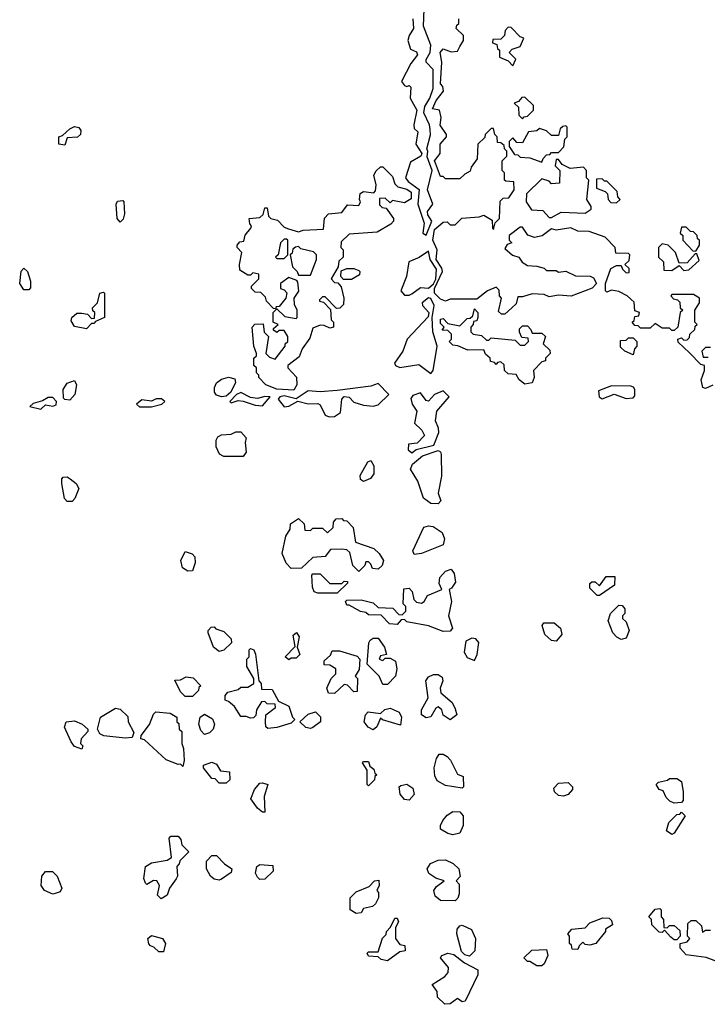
# Model space of a CAD drawing. Extents: x 2769579 to 2883812, y 684207 to 828660.
# Tile 481 of 505: x 2837238 to 2840092, y 809272 to 813361. Entities that reach past the tile are written whole.
import ezdxf

# ---------------------------------------------------------------- set-up
doc = ezdxf.new("R2010")
doc.units = 0

msp = doc.modelspace()

# ---------------------------------------------------------------- linework, layer by layer
at = {"layer": '0CON02XD'}
for points in [[(2838925, 812466.7), (2838948, 812525), (2838931.2, 812551.2), (2838930.8, 812565), (2838952.9, 812595), (2838930.8, 812655), (2838949.4, 812735), (2838928.8, 812791.2), (2838932.5, 812815), (2838927.5, 812825), (2838943.6, 812883.6), (2838942, 812905), (2838938.8, 812925), (2838915.5, 812975), (2838919.8, 813000.2), (2838940.8, 813035), (2838954, 813075), (2838954.1, 813154.1), (2838924.4, 813185), (2838924.5, 813195.5), (2838942, 813225), (2838943.9, 813256.1), (2838914.4, 813335), (2838916.9, 813405)], [(2838870, 813365), (2838872.9, 813325), (2838853.8, 813295), (2838849.2, 813275), (2838859.5, 813239.5), (2838885, 813227.5), (2838889.4, 813215), (2838860.8, 813179.2), (2838822.5, 813105), (2838835, 813087.5), (2838845, 813083.3), (2838855, 813087.5), (2838861.7, 813081.7), (2838858, 813035), (2838885.8, 812985), (2838873.3, 812925), (2838875, 812910), (2838890, 812895), (2838882.5, 812845), (2838907.5, 812805), (2838902.5, 812795), (2838860, 812770), (2838839.2, 812705), (2838849.7, 812689.7), (2838895.9, 812655.9), (2838890.8, 812595), (2838916.2, 812516.2), (2838911.2, 812475), (2838925, 812466.7)], [(2839280, 812165), (2839251.7, 812138.3), (2839238.3, 812138.3), (2839225, 812150), (2839237.5, 812205), (2839230, 812215), (2839228.3, 812238.3), (2839215, 812250), (2839180, 812235), (2839135, 812200), (2839025, 812200), (2839005, 812192.5), (2838985, 812200), (2838958.9, 812225), (2838960, 812245), (2838992.5, 812315), (2838990, 812330), (2838965.8, 812365), (2838970, 812405), (2838953.1, 812445), (2838959.7, 812490.3), (2838995, 812520), (2839011.7, 812521.7), (2839025, 812510), (2839045, 812510), (2839073, 812537), (2839145, 812542.5), (2839165, 812550), (2839198.3, 812528.3), (2839200, 812495), (2839205, 812490), (2839211.7, 812518.3), (2839230, 812535), (2839231.7, 812608.3), (2839245, 812620), (2839268.3, 812621.7), (2839290, 812655), (2839288.3, 812688.3), (2839255, 812690), (2839250, 812695), (2839250, 812725), (2839240, 812735), (2839240, 812775), (2839260, 812795), (2839260, 812815), (2839250, 812825), (2839248.3, 812838.3), (2839235, 812850), (2839221.7, 812851.7), (2839220, 812875), (2839210, 812885), (2839205, 812910), (2839195, 812910), (2839170, 812885), (2839168.3, 812871.7), (2839140, 812845), (2839137, 812783), (2839111.7, 812748.3), (2839108.3, 812731.7), (2839085, 812720), (2839065, 812700), (2839005, 812700), (2838995, 812710), (2838985, 812710), (2838963.8, 812765), (2838960, 812775), (2838982.5, 812805), (2838982.5, 812845), (2839010, 812875), (2839010, 812885), (2838983.6, 812923.6), (2838987.5, 812955), (2838980, 812985), (2838951.7, 812991.7), (2838966, 813025), (2838997.5, 813065), (2838993.9, 813083.9), (2838983.8, 813095), (2838990, 813185), (2838982.5, 813225), (2838995, 813240), (2839028.3, 813228.3), (2839055, 813230), (2839065, 813250), (2839080, 813275), (2839080, 813295), (2839050, 813325), (2839051.7, 813338.3), (2839060, 813345), (2839060, 813365)], [(2839285, 813170), (2839297.5, 813197.5), (2839270, 813225), (2839281.7, 813238.3), (2839315, 813250), (2839330, 813285), (2839315, 813290), (2839278.3, 813328.3), (2839265, 813330), (2839253, 813317), (2839250, 813295), (2839235, 813280), (2839201.7, 813278.3), (2839200, 813265), (2839218.3, 813258.3), (2839221.7, 813241.7), (2839230, 813235), (2839230, 813205), (2839265, 813190), (2839285, 813170)], [(2839325, 812950), (2839331.7, 812958.3), (2839345, 812960), (2839370, 812985), (2839370, 813005), (2839335, 813040), (2839321.7, 813038.3), (2839308.3, 813021.7), (2839290, 813015), (2839308.3, 812998.3), (2839310, 812965), (2839325, 812950)], [(2837425, 812840), (2837400, 812845), (2837400, 812875), (2837415, 812880), (2837445, 812907.5), (2837465, 812917.5), (2837483, 812913), (2837491.7, 812901.7), (2837490, 812885), (2837477, 812873), (2837435, 812870), (2837425, 812840)], [(2839405, 812770), (2839410, 812785), (2839425, 812800), (2839438.3, 812801.7), (2839445, 812810), (2839475, 812810), (2839497, 812833), (2839500, 812865), (2839510, 812875), (2839510, 812915), (2839505, 812920), (2839491.7, 812918.3), (2839481.7, 812908.3), (2839475, 812880), (2839445, 812880), (2839425, 812900), (2839395, 812910), (2839385, 812900), (2839350, 812895), (2839325, 812850), (2839301.7, 812851.7), (2839285, 812870), (2839270, 812855), (2839270, 812835), (2839291.7, 812801.7), (2839305, 812800), (2839315, 812790), (2839355, 812787.5), (2839405, 812770)], [(2839445, 812540), (2839485, 812562.5), (2839585, 812557.5), (2839610, 812575), (2839610, 812585), (2839592.5, 812615), (2839600, 812695), (2839590, 812705), (2839590, 812735), (2839578.3, 812748.3), (2839523, 812743), (2839490, 812760), (2839475, 812780), (2839465, 812780), (2839460, 812755), (2839480, 812735), (2839478.3, 812681.7), (2839445, 812680), (2839435, 812690), (2839405, 812700), (2839341.7, 812638.3), (2839340, 812605), (2839361.7, 812571.7), (2839408.8, 812568.8), (2839435, 812540), (2839445, 812540)], [(2838375, 811822.5), (2838305, 811826.2), (2838260, 811845), (2838230, 811875), (2838230, 811885), (2838220, 811895), (2838220, 811915), (2838210, 811925), (2838210, 811955), (2838220, 811965), (2838220, 811975), (2838210, 812005), (2838202.5, 812085), (2838213, 812097), (2838248.3, 812098.3), (2838253, 812063), (2838270, 812045), (2838260, 811975), (2838275, 811960), (2838298.3, 811951.7), (2838340, 812005), (2838340, 812015), (2838350, 812025), (2838350, 812045), (2838335, 812070), (2838315, 812070), (2838305, 812062.5), (2838291.7, 812071.7), (2838291.7, 812078.3), (2838310, 812095), (2838290, 812105), (2838290, 812145), (2838305, 812160), (2838338.3, 812128.3), (2838385, 812120), (2838390, 812125), (2838390, 812155), (2838378.3, 812178.3), (2838377.5, 812205), (2838396.4, 812233.6), (2838391.7, 812271.7), (2838388.3, 812278.3), (2838355, 812290), (2838320, 812265), (2838320, 812245), (2838335, 812240), (2838347, 812227), (2838342.5, 812205), (2838315, 812170), (2838301.7, 812168.3), (2838300, 812160), (2838291.7, 812161.7), (2838261.7, 812191.7), (2838258.3, 812208.3), (2838238.3, 812228.3), (2838215, 812230), (2838200, 812245), (2838200, 812255), (2838230, 812285), (2838230, 812305), (2838205, 812310), (2838195, 812300), (2838185, 812300), (2838151.7, 812321.7), (2838150, 812345), (2838160, 812395), (2838140, 812415), (2838140, 812425), (2838151.7, 812438.3), (2838168.3, 812441.7), (2838173, 812467), (2838197.5, 812495), (2838200, 812505), (2838193, 812513), (2838190, 812535), (2838235, 812540), (2838248.3, 812551.7), (2838255, 812580), (2838265, 812580), (2838270, 812545), (2838280, 812535), (2838308.3, 812528.3), (2838335, 812500), (2838353, 812493), (2838395, 812480), (2838415, 812487.5), (2838498.3, 812491.7), (2838503, 812537), (2838520, 812555), (2838575, 812560), (2838598.3, 812591.7), (2838645, 812590), (2838652.5, 812605), (2838647.5, 812615), (2838650.7, 812639.3), (2838665, 812647.5), (2838707.5, 812642.5), (2838715, 812650), (2838717.5, 812675), (2838707.5, 812715), (2838717, 812733), (2838735, 812750), (2838745, 812750), (2838785, 812710), (2838795, 812680), (2838807.5, 812667.5), (2838845, 812658), (2838862, 812645), (2838862.5, 812617.5), (2838835, 812601.2), (2838785, 812610), (2838775, 812600), (2838755, 812620), (2838731.7, 812618.3), (2838731.7, 812591.7), (2838741.7, 812581.7), (2838758.3, 812578.3), (2838790, 812535), (2838790, 812525), (2838778.3, 812511.7), (2838721.7, 812478.3), (2838605, 812470), (2838571.7, 812438.3), (2838570, 812415), (2838580, 812405), (2838580, 812375), (2838561.7, 812358.3), (2838560, 812335), (2838530, 812285), (2838545, 812270), (2838558.3, 812268.3), (2838571.7, 812251.7), (2838582.5, 812205), (2838581.7, 812178.3), (2838567, 812163), (2838552.5, 812162.5), (2838505, 812210), (2838495, 812210), (2838481.7, 812198.3), (2838481.7, 812191.7), (2838498.3, 812188.3), (2838528.3, 812158.3), (2838530, 812115), (2838540, 812105), (2838540, 812085), (2838525, 812080), (2838501.7, 812091.7), (2838485, 812092.5), (2838455, 812080), (2838441.7, 812038.3), (2838410, 811995), (2838398.3, 811961.7), (2838350, 811925), (2838350, 811915), (2838386.4, 811876.4), (2838388, 811845), (2838375, 811822.5)], [(2839715, 812600), (2839730, 812615), (2839720, 812625), (2839718.3, 812648.3), (2839675, 812690), (2839665, 812690), (2839655, 812700), (2839631.7, 812698.3), (2839631.7, 812661.7), (2839668.3, 812648.3), (2839678.3, 812638.3), (2839680, 812615), (2839691.7, 812601.7), (2839715, 812600)], [(2837655, 812520), (2837642.5, 812535), (2837637.5, 812595), (2837643, 812607), (2837665, 812610), (2837670, 812605), (2837672.5, 812555), (2837667, 812533), (2837655, 812520)], [(2840115, 811843.8), (2840085, 811830), (2840073.6, 811833.6), (2840066.7, 811865), (2840080, 811905), (2840080, 811925), (2840065, 811930), (2840018.3, 811978.3), (2839971.7, 812021.7), (2839970, 812035), (2839985, 812040), (2839995, 812030), (2840008.3, 812031.7), (2840018.3, 812041.7), (2840020, 812055), (2840040, 812075), (2840041.7, 812088.3), (2840050, 812095), (2840040, 812105), (2840040, 812155), (2840060, 812185), (2840060, 812205), (2840035, 812220), (2839945, 812220), (2839940, 812215), (2839951.7, 812201.7), (2839968.3, 812198.3), (2839978.3, 812188.3), (2839980, 812165), (2839990, 812155), (2839980, 812145), (2839970, 812085), (2839955, 812070), (2839945, 812070), (2839935, 812080), (2839905, 812080), (2839875, 812100), (2839855, 812080), (2839815, 812080), (2839805, 812090), (2839791.7, 812091.7), (2839780, 812105), (2839788.3, 812111.7), (2839791.7, 812128.3), (2839808.3, 812131.7), (2839810, 812145), (2839791.7, 812151.7), (2839788.3, 812188.3), (2839760, 812215), (2839725, 812232.5), (2839695, 812237.5), (2839675, 812230), (2839670, 812235), (2839670, 812265), (2839691.7, 812328.3), (2839715, 812340), (2839735, 812340), (2839740, 812325), (2839755, 812310), (2839768.3, 812311.7), (2839768.3, 812328.3), (2839750, 812345), (2839768.3, 812361.7), (2839770, 812385), (2839765, 812390), (2839711.7, 812391.7), (2839710, 812415), (2839668.3, 812458.3), (2839601.7, 812481.7), (2839555, 812482.5), (2839525, 812496.7), (2839465, 812487.5), (2839445, 812492.5), (2839405.9, 812464.1), (2839375, 812456.2), (2839346.4, 812466.4), (2839325, 812500), (2839315, 812500), (2839270, 812465), (2839270, 812445), (2839280, 812435), (2839261.7, 812428.3), (2839251.7, 812411.7), (2839283, 812383), (2839310, 812375), (2839323.6, 812353.6), (2839345, 812340), (2839385, 812337.5), (2839415, 812330), (2839425, 812320), (2839465, 812320), (2839475, 812312.5), (2839505, 812317.5), (2839545, 812297.5), (2839606.4, 812296.4), (2839619.3, 812289.3), (2839632.5, 812265), (2839613.6, 812246.4), (2839526.4, 812213.6), (2839475, 812217.5), (2839435, 812210), (2839415, 812220), (2839365, 812222.5), (2839325, 812210), (2839305, 812210), (2839298.3, 812181.7), (2839280, 812165)], [(2840045, 812400), (2840060, 812425), (2840060, 812445), (2840051.7, 812451.7), (2840050, 812465), (2840035, 812480), (2840021.7, 812481.7), (2840005, 812500), (2839985, 812500), (2839980, 812475), (2839990, 812465), (2839990, 812445), (2840031.7, 812401.7), (2840045, 812400)], [(2838335, 812370), (2838350, 812385), (2838350, 812445), (2838345, 812450), (2838335, 812450), (2838320, 812435), (2838310, 812385), (2838300, 812375), (2838305, 812370), (2838335, 812370)], [(2838445, 812300), (2838470, 812365), (2838470, 812385), (2838457, 812397), (2838405, 812410), (2838395, 812420), (2838383, 812417), (2838371.7, 812408.3), (2838368.3, 812391.7), (2838360, 812385), (2838370, 812335), (2838390, 812315), (2838395, 812300), (2838445, 812300)], [(2838855, 812216.7), (2838865, 812223.3), (2838901.3, 812248.7), (2838935, 812246), (2838955, 812264.4), (2838965, 812283.8), (2838967.9, 812325), (2838942, 812365), (2838935, 812400), (2838896.1, 812373.9), (2838853.3, 812355), (2838843.3, 812295), (2838820, 812235), (2838835, 812217.5), (2838855, 812216.7)], [(2839995, 812320), (2840015, 812322.5), (2840058.3, 812361.7), (2840048.3, 812388.3), (2840041.7, 812388.3), (2840008.3, 812351.7), (2839975, 812350), (2839960, 812395), (2839930, 812425), (2839905, 812430), (2839890, 812415), (2839890, 812375), (2839910, 812355), (2839911.7, 812321.7), (2839945, 812320), (2839975, 812340), (2839995, 812320)], [(2837275, 812240), (2837255, 812240), (2837237.5, 812265), (2837243, 812317), (2837255, 812330), (2837270, 812315), (2837282.5, 812275), (2837281.7, 812248.3), (2837275, 812240)], [(2838581.7, 812281.7), (2838570, 812295), (2838571.7, 812318.3), (2838595, 812327.5), (2838625, 812327.5), (2838645, 812320), (2838650, 812315), (2838648.3, 812301.7), (2838615, 812282.5), (2838581.7, 812281.7)], [(2837515, 812077.5), (2837465, 812087.5), (2837450.7, 812110.7), (2837453.3, 812125), (2837475, 812142.5), (2837495, 812142.5), (2837518.3, 812138.3), (2837535, 812120), (2837548.3, 812121.7), (2837550, 812145), (2837541.7, 812151.7), (2837540, 812165), (2837560, 812185), (2837570, 812225), (2837585, 812230), (2837590, 812225), (2837590, 812125), (2837551.7, 812108.3), (2837545, 812100), (2837535, 812100), (2837515, 812077.5)], [(2838945, 811892.5), (2838953.8, 811905), (2838970.8, 812005), (2838952.9, 812065), (2838950, 812125), (2838958, 812175), (2838945, 812203.3), (2838935, 812206.2), (2838908.8, 812185), (2838910, 812175), (2838936.7, 812145), (2838933.2, 812126.8), (2838846.7, 812035), (2838827.5, 811985), (2838793.3, 811935), (2838797.5, 811925), (2838815, 811916.7), (2838895, 811930), (2838945, 811892.5)], [(2839335, 811847.8), (2839311.2, 811865), (2839298.3, 811888.3), (2839265, 811890), (2839250, 811905), (2839248.3, 811928.3), (2839235, 811940), (2839221.7, 811938.3), (2839215, 811930), (2839208.3, 811938.3), (2839191.7, 811941.7), (2839190, 811955), (2839171.7, 811971.7), (2839165, 811990), (2839098.3, 811988.3), (2839057, 812007), (2839035, 812010), (2839020, 812025), (2839030, 812035), (2839030, 812055), (2839015, 812070), (2838991.7, 812071.7), (2839000, 812085), (2838985, 812100), (2838985, 812117.5), (2838995, 812120), (2839015, 812100), (2839065, 812090), (2839095, 812120), (2839108.3, 812121.7), (2839118.3, 812131.7), (2839125, 812160), (2839140, 812145), (2839140, 812125), (2839135, 812110), (2839121.7, 812108.3), (2839120, 812095), (2839110, 812085), (2839110, 812065), (2839120, 812055), (2839155, 812050), (2839175, 812030), (2839185, 812030), (2839195, 812040), (2839295, 812030), (2839315, 812010), (2839335, 812010), (2839350, 812025), (2839348.3, 812038.3), (2839321.7, 812041.7), (2839313, 812063), (2839313, 812077), (2839325, 812090), (2839345, 812090), (2839360, 812075), (2839365, 812060), (2839405, 812060), (2839420, 812045), (2839410, 812015), (2839438.3, 811988.3), (2839440, 811975), (2839420, 811955), (2839420, 811945), (2839405, 811940), (2839370, 811905), (2839373.8, 811875), (2839365, 811852.9), (2839335, 811847.8)], [(2839785, 811970), (2839750, 811985), (2839731.7, 812001.7), (2839731.7, 812028.3), (2839755, 812030), (2839765, 812040), (2839785, 812040), (2839800, 812025), (2839800, 812005), (2839790, 811995), (2839785, 811970)], [(2840105, 812000), (2840085, 812000), (2840070, 811985), (2840075, 811960), (2840095, 811960)], [(2838075, 811794.5), (2838055, 811801.4), (2838045.7, 811815), (2838045.7, 811834.3), (2838055, 811853.8), (2838075, 811868.8), (2838103.9, 811876.1), (2838130, 811870), (2838134, 811855), (2838114.4, 811815), (2838095, 811797.8), (2838075, 811794.5)], [(2837445, 811781.5), (2837425, 811783.3), (2837419.5, 811789.5), (2837418.6, 811825), (2837435, 811851.2), (2837465, 811862.5), (2837473.3, 811845), (2837465.7, 811805), (2837445, 811781.5)], [(2838522.3, 811712.3), (2838545, 811714), (2838569.5, 811730.5), (2838574.3, 811785.7), (2838585, 811796.7), (2838605, 811793.8), (2838625, 811773.3), (2838665, 811760), (2838705, 811756), (2838725, 811761.2), (2838770, 811805), (2838725, 811850), (2838695, 811840), (2838555, 811821.2), (2838485, 811816), (2838435, 811820), (2838385, 811786.7), (2838335, 811798.6), (2838317.5, 811795), (2838310, 811785), (2838335, 811753.8), (2838355, 811756), (2838392.5, 811777.5), (2838435, 811766), (2838475, 811766.7), (2838485, 811762.5), (2838505, 811718.8), (2838522.3, 811712.3)], [(2839655, 811786.7), (2839705, 811806), (2839755, 811788.6), (2839785, 811791.2), (2839791.2, 811798.8), (2839790.8, 811825), (2839785.8, 811835.8), (2839775, 811840), (2839695, 811841.4), (2839640.7, 811819.3), (2839643.3, 811795), (2839655, 811786.7)], [(2837325, 811743.8), (2837345, 811762.5), (2837375, 811756.7), (2837388.8, 811761.2), (2837390, 811775), (2837375, 811792.5), (2837355, 811792.5), (2837331.7, 811778.3), (2837293, 811767), (2837280, 811755), (2837325, 811743.8)], [(2837785, 811753.3), (2837827.5, 811765), (2837840, 811775), (2837826.7, 811786.7), (2837803.6, 811786.4), (2837785, 811777.5), (2837745, 811782.5), (2837722.5, 811765), (2837735, 811753.3), (2837785, 811753.3)], [(2838245, 811757.5), (2838277.5, 811795), (2838255, 811796.7), (2838225, 811787.5), (2838195, 811792.5), (2838155, 811812.5), (2838137.5, 811805), (2838110, 811775), (2838115, 811770), (2838145, 811780), (2838165, 811777.5), (2838215, 811760), (2838245, 811757.5)], [(2838865, 811562.5), (2838883, 811577), (2838956.2, 811595), (2838977, 811647), (2838976.7, 811665), (2838963.3, 811695), (2838968.8, 811735), (2839020, 811795), (2838995, 811820), (2838960, 811805), (2838935, 811776.7), (2838925, 811780), (2838901.7, 811811.7), (2838869.3, 811800.7), (2838861.2, 811788.8), (2838867.5, 811765), (2838885.6, 811735.6), (2838876.2, 811685), (2838906.4, 811656.4), (2838917.5, 811635), (2838887, 811603), (2838851.7, 811598.3), (2838850, 811575), (2838865, 811562.5)], [(2838165, 811547.5), (2838085, 811547.5), (2838067, 811557), (2838053, 811587), (2838052.5, 811615), (2838060.7, 811629.3), (2838075, 811636.7), (2838115, 811640), (2838135, 811650), (2838155, 811650), (2838177.5, 811625), (2838173.3, 811605), (2838177.5, 811565), (2838165, 811547.5)], [(2838975, 811351.2), (2838945, 811352), (2838914.2, 811374.2), (2838890.8, 811445), (2838860, 811495), (2838868.8, 811515), (2838909.3, 811550.7), (2838975, 811572), (2838985, 811566.7), (2838987.5, 811555), (2838988.8, 811465), (2838974.2, 811395), (2838986.2, 811363.8), (2838975, 811351.2)], [(2838665, 811443.8), (2838651.7, 811451.7), (2838651.2, 811468.8), (2838682.5, 811525), (2838695, 811530), (2838708.3, 811508.3), (2838708, 811475), (2838694.3, 811455.7), (2838665, 811443.8)], [(2837455, 811360), (2837435, 811360), (2837423, 811373), (2837412.5, 811435), (2837412.5, 811455), (2837418.3, 811461.7), (2837435, 811462.5), (2837447.5, 811455), (2837472.5, 811435), (2837482.5, 811415), (2837467, 811373), (2837455, 811360)], [(2838645, 811070), (2838620, 811095), (2838608.3, 811148.3), (2838595, 811160), (2838575, 811162.5), (2838528.3, 811161.7), (2838505, 811132.5), (2838455, 811127.5), (2838407, 811083), (2838365, 811082.5), (2838343.9, 811103.9), (2838327.5, 811145), (2838343, 811217), (2838360, 811245), (2838361.7, 811268.3), (2838395, 811290), (2838418.3, 811268.3), (2838421.7, 811241.7), (2838445, 811240), (2838455, 811250), (2838495, 811250), (2838515, 811230), (2838538.3, 811251.7), (2838540, 811275), (2838551.7, 811288.3), (2838575, 811290), (2838581.7, 811281.7), (2838595, 811280), (2838621.7, 811251.7), (2838631.7, 811191.7), (2838707.5, 811165), (2838730, 811145), (2838747.5, 811115), (2838742.5, 811095), (2838725, 811080), (2838701.7, 811081.7), (2838695, 811100), (2838685, 811110), (2838675, 811110), (2838670, 811095), (2838645, 811070)], [(2838875, 811140), (2838870, 811155), (2838915, 811253.3), (2838935, 811260), (2838954, 811256), (2838991.4, 811231.4), (2839001.2, 811205), (2838995, 811180), (2838905, 811143.8), (2838875, 811140)], [(2837935, 811071.2), (2837913.3, 811085), (2837906.7, 811115), (2837925, 811152.5), (2837953.6, 811143.6), (2837965, 811130), (2837966.2, 811105), (2837955, 811072.5), (2837935, 811071.2)], [(2838555, 810980), (2838475, 810980), (2838460, 810985), (2838452.5, 811005), (2838450, 811055), (2838455, 811060), (2838485, 811060), (2838525, 811020), (2838575, 811020), (2838585, 811030), (2838598.3, 811028.3), (2838598.3, 811021.7), (2838555, 810980)], [(2838995, 810820), (2838935, 810844), (2838845, 810860), (2838835, 810870), (2838821.7, 810868.3), (2838805, 810850), (2838773, 810853), (2838738.3, 810888.3), (2838685, 810890), (2838675, 810900), (2838653, 810903), (2838605, 810930), (2838595, 810930), (2838590, 810945), (2838595, 810950), (2838655, 810952.5), (2838705, 810940), (2838725, 810920), (2838787, 810917), (2838811.7, 810891.7), (2838825, 810890), (2838840, 810905), (2838840, 810925), (2838830, 810935), (2838831.7, 810998.3), (2838855, 811000), (2838867, 810987), (2838873.6, 810953.6), (2838885, 810942.5), (2838905, 810937.5), (2838916.7, 810945), (2838930, 810970), (2838990, 810995), (2838979.3, 811019.3), (2838982, 811045), (2839005, 811071.2), (2839029.3, 811079.3), (2839041.7, 811061.7), (2839046.7, 811025), (2839030, 811000), (2839020, 810995), (2839030, 810945), (2839017.5, 810885), (2839033.8, 810835), (2839025, 810821.2), (2838995, 810820)], [(2839645, 810970), (2839635, 810970), (2839605, 811000), (2839605, 811020), (2839613, 811027), (2839627, 811027), (2839645, 811010), (2839671.7, 811048.3), (2839708.3, 811048.3), (2839706.7, 811013.3), (2839645, 810970)], [(2839735, 810787.5), (2839717, 810797), (2839700, 810815), (2839680, 810865), (2839690, 810895), (2839725, 810930), (2839738.3, 810928.3), (2839750, 810915), (2839750, 810895), (2839740, 810885), (2839740, 810875), (2839755, 810860), (2839767.5, 810825), (2839755, 810792.5), (2839735, 810787.5)], [(2839465, 810780), (2839445, 810783.3), (2839417.7, 810807.7), (2839406.7, 810845), (2839413.9, 810856.1), (2839455.8, 810855.8), (2839483.3, 810835), (2839487.5, 810807.5), (2839465, 810780)], [(2838065, 810737.5), (2838042.5, 810755), (2838020, 810815), (2838020, 810825), (2838031.7, 810838.3), (2838045, 810840), (2838051.7, 810831.7), (2838085, 810820), (2838115, 810790), (2838117, 810773), (2838085, 810742.5), (2838065, 810737.5)], [(2838355, 810702.5), (2838340, 810715), (2838381.7, 810758.3), (2838373.3, 810805), (2838387, 810817), (2838398.3, 810798.3), (2838390, 810755), (2838400, 810725), (2838385, 810710), (2838365, 810710), (2838355, 810702.5)], [(2838765, 810600), (2838745, 810600), (2838730, 810635), (2838680, 810685), (2838687, 810773), (2838692.5, 810785), (2838705, 810792.5), (2838725, 810792.5), (2838752.5, 810755), (2838760, 810725), (2838735, 810720), (2838730, 810705), (2838745, 810700), (2838755, 810710), (2838775, 810710), (2838797, 810697), (2838802.5, 810665), (2838797.5, 810635), (2838765, 810600)], [(2839125, 810700), (2839136.7, 810725), (2839143.3, 810775), (2839130.7, 810790.7), (2839115, 810793.3), (2839089.3, 810780.7), (2839083.3, 810735), (2839095, 810712.5), (2839125, 810700)], [(2838268.3, 810418.3), (2838260, 810425), (2838257.5, 810445), (2838260, 810475), (2838300, 810505), (2838298.3, 810518.3), (2838265, 810520), (2838255, 810530), (2838241.7, 810528.3), (2838220, 810495), (2838218.3, 810471.7), (2838208.3, 810461.7), (2838195, 810460), (2838177.5, 810467.5), (2838155, 810467.5), (2838129.3, 810509.3), (2838105, 810530), (2838090, 810535), (2838090, 810555), (2838101.7, 810568.3), (2838145, 810580), (2838155, 810590), (2838185, 810590), (2838210, 810605), (2838210, 810625), (2838180, 810675), (2838180, 810705), (2838190, 810715), (2838190, 810745), (2838195, 810750), (2838210, 810745), (2838217, 810727), (2838230, 810615), (2838240, 810605), (2838241.7, 810581.7), (2838285, 810580), (2838311.7, 810531.7), (2838355, 810510), (2838370, 810465), (2838380, 810455), (2838365, 810440), (2838305, 810422.5), (2838268.3, 810418.3)], [(2838545, 810562.5), (2838520, 810565), (2838512.5, 810585), (2838530, 810625), (2838550, 810645), (2838550, 810665), (2838525, 810680), (2838501.7, 810681.7), (2838501.7, 810698.3), (2838528.3, 810721.7), (2838535, 810740), (2838565, 810740), (2838638.3, 810718.3), (2838650, 810705), (2838647, 810663), (2838630, 810635), (2838640, 810625), (2838638.3, 810571.7), (2838625, 810570), (2838598.3, 810598.3), (2838585, 810600), (2838545, 810562.5)], [(2839025, 810453.3), (2838995, 810472.5), (2838990, 810495), (2838975, 810507.5), (2838965, 810502.5), (2838944.3, 810465.7), (2838925, 810462.5), (2838905.8, 810475), (2838905.8, 810495), (2838933.3, 810545), (2838923.3, 810615), (2838935, 810632.5), (2838955, 810642.5), (2838975, 810642.5), (2838991.2, 810631.2), (2838993.8, 810615), (2838982.5, 810585), (2838986, 810566), (2839032.5, 810525), (2839045, 810500), (2839052.5, 810475), (2839025, 810453.3)], [(2837955, 810550), (2837925, 810550), (2837905, 810570), (2837881.7, 810618.3), (2837905, 810620), (2837928.3, 810631.7), (2837958.3, 810628.3), (2837990, 810595), (2837981.7, 810588.3), (2837980, 810575), (2837955, 810550)], [(2837675, 810377.5), (2837587, 810387), (2837570, 810395), (2837560, 810415), (2837572.5, 810465), (2837635, 810502.5), (2837655, 810497.5), (2837687, 810467), (2837687.5, 810445), (2837711.7, 810401.7), (2837705, 810380), (2837675, 810377.5)], [(2837915, 810260), (2837905, 810270), (2837895, 810267.5), (2837845, 810287.5), (2837755, 810370), (2837740, 810375), (2837741.7, 810388.3), (2837776.1, 810433.9), (2837793, 810477), (2837803, 810487), (2837861.7, 810481.7), (2837890, 810465), (2837890, 810445), (2837898.3, 810438.3), (2837900, 810415), (2837910, 810405), (2837910, 810355), (2837917.5, 810335), (2837920, 810285), (2837915, 810260)], [(2838005, 810393.3), (2837989.3, 810409.3), (2837981.2, 810435), (2837986.7, 810465), (2838005, 810477.5), (2838037.7, 810457.7), (2838046.7, 810435), (2838040, 810415), (2838025, 810400), (2838005, 810393.3)], [(2838445, 810417.5), (2838425, 810422.5), (2838400, 810445), (2838435, 810477.5), (2838465, 810486.7), (2838486.1, 810466.1), (2838486.7, 810445), (2838455, 810422.5), (2838445, 810417.5)], [(2838705, 810412.5), (2838683.6, 810423.6), (2838667.5, 810445), (2838672.5, 810475), (2838683.8, 810486.2), (2838735, 810480), (2838753, 810497), (2838775, 810502.5), (2838812.5, 810485), (2838822.5, 810465), (2838818.3, 810431.7), (2838743, 810453), (2838735, 810460), (2838720, 810425), (2838705, 810412.5)], [(2837495, 810332.5), (2837465, 810342.5), (2837451.7, 810361.7), (2837423.6, 810423.6), (2837430, 810445), (2837465, 810450), (2837496.2, 810436.2), (2837520, 810415), (2837520, 810405), (2837492.5, 810375), (2837490, 810355), (2837500, 810345), (2837495, 810332.5)], [(2838095, 810190), (2838065, 810190), (2838048.3, 810208.3), (2838035, 810210), (2838000, 810255), (2838000, 810265), (2838035, 810277.5), (2838055, 810270), (2838071.7, 810241.7), (2838108.3, 810238.3), (2838110, 810205), (2838095, 810190)], [(2838685, 810180), (2838680, 810185), (2838680, 810245), (2838660, 810275), (2838665, 810280), (2838685, 810280), (2838691.7, 810261.7), (2838708.3, 810248.3), (2838711.7, 810231.7), (2838720, 810225), (2838711.7, 810218.3), (2838710, 810205), (2838685, 810180)], [(2839075, 810170), (2839005, 810180.8), (2838970.3, 810200.3), (2838960.9, 810220.9), (2838957.5, 810255), (2838967.5, 810292.5), (2838979.3, 810310.7), (2838995, 810311.2), (2839011.7, 810301.7), (2839026.1, 810286.1), (2839055, 810227.5), (2839078.3, 810218.3), (2839080, 810175), (2839075, 810170)], [(2838255, 810070), (2838245, 810070), (2838225, 810087.5), (2838197.5, 810125), (2838212.5, 810165), (2838235, 810190), (2838245, 810192.5), (2838267.5, 810185), (2838252.5, 810135), (2838255, 810070)], [(2839495, 810136.7), (2839475, 810140), (2839457.5, 810155), (2839455, 810170), (2839475, 810190), (2839515, 810193.3), (2839532.5, 810175), (2839532.5, 810165), (2839515, 810143.3), (2839495, 810136.7)], [(2839955, 810107.5), (2839936.4, 810116.4), (2839921.7, 810131.7), (2839909.3, 810159.3), (2839892.5, 810165), (2839880, 810185), (2839890, 810195), (2839927, 810203), (2839935, 810210), (2839965, 810210), (2839985, 810197.5), (2839992.5, 810155), (2839991.7, 810118.3), (2839985, 810110), (2839955, 810107.5)], [(2838855, 810120), (2838835, 810122.5), (2838816.7, 810145), (2838813.3, 810175), (2838819.3, 810180.7), (2838845, 810186.2), (2838869.7, 810169.7), (2838875.8, 810144.2), (2838855, 810120)], [(2839035, 809976.2), (2839015, 809981.2), (2838985, 810000), (2838983.8, 810015), (2838993.8, 810035), (2839012.4, 810057.6), (2839035, 810072.5), (2839065, 810071.2), (2839078.8, 810055), (2839078.8, 810015), (2839065, 809983.3), (2839035, 809976.2)], [(2839945, 809977.5), (2839923, 809993), (2839933, 810027), (2839965, 810060), (2839978.3, 810061.7), (2839985, 810070), (2840000, 810055), (2839955, 809982.5), (2839945, 809977.5)], [(2837825, 809710), (2837810, 809725), (2837817.5, 809765), (2837807.5, 809785), (2837793, 809787), (2837765, 809770), (2837760, 809775), (2837752.5, 809795), (2837760, 809845), (2837785, 809860), (2837849.3, 809870.7), (2837868.3, 809881.7), (2837858.3, 809961.7), (2837865, 809970), (2837895, 809970), (2837907, 809957), (2837910, 809935), (2837940, 809905), (2837901.7, 809868.3), (2837900, 809855), (2837890, 809845), (2837892.5, 809805), (2837887, 809793), (2837860, 809755), (2837850, 809725), (2837825, 809710)], [(2838065, 809787.5), (2838045, 809792.5), (2838030, 809805), (2838012.5, 809835), (2838013, 809867), (2838035, 809890), (2838055, 809890), (2838087.5, 809855), (2838117.5, 809835), (2838115, 809820), (2838075, 809792.5), (2838065, 809787.5)], [(2839045, 809702.5), (2838983.9, 809703.9), (2838961.7, 809721.7), (2838956.7, 809745), (2838968.3, 809761.7), (2839000, 809785), (2838965, 809796.2), (2838935.5, 809815.5), (2838928.9, 809835), (2838943.1, 809856.9), (2838975, 809870.6), (2839005, 809872.5), (2839037, 809857), (2839061.2, 809835), (2839066.4, 809803.6), (2839050, 809785), (2839061.7, 809771.7), (2839061.7, 809731.7), (2839057, 809713), (2839045, 809702.5)], [(2837375, 809730), (2837340, 809745), (2837326.7, 809765), (2837328.8, 809805), (2837345, 809823.8), (2837373.9, 809823.9), (2837393.3, 809805), (2837412.5, 809755), (2837405, 809740), (2837385, 809732.5), (2837375, 809730)], [(2838235, 809790), (2838225, 809800), (2838217, 809817), (2838222.5, 809845), (2838235, 809852.5), (2838288.3, 809848.3), (2838290, 809825), (2838255, 809792.5), (2838235, 809790)], [(2838635, 809650), (2838610, 809665), (2838610, 809715), (2838635, 809740), (2838688.3, 809761.7), (2838710, 809785), (2838728.3, 809788.3), (2838730, 809765), (2838720, 809745), (2838727, 809737), (2838727.5, 809715), (2838715, 809690), (2838701.7, 809678.3), (2838665, 809670), (2838655, 809652.5), (2838635, 809650)], [(2839965, 809540), (2839955, 809540), (2839940.7, 809550.7), (2839915, 809580), (2839905, 809570), (2839891.7, 809571.7), (2839861.7, 809601.7), (2839860, 809625), (2839850, 809635), (2839875, 809667.5), (2839895, 809670), (2839900, 809665), (2839900, 809635), (2839910, 809625), (2839911.7, 809591.7), (2839925, 809590), (2839935, 809600), (2839955, 809600), (2839978.3, 809578.3), (2839980, 809555), (2839965, 809540)], [(2838765, 809453.3), (2838738.3, 809458.3), (2838725, 809470), (2838685, 809472.5), (2838680, 809485), (2838685, 809490), (2838725, 809490), (2838743, 809547), (2838758.3, 809561.7), (2838760, 809575), (2838777, 809593), (2838795, 809630), (2838805, 809630), (2838810, 809615), (2838798.3, 809591.7), (2838797.5, 809545), (2838815, 809520), (2838836.4, 809516.4), (2838837.5, 809495), (2838815, 809490), (2838765, 809453.3)], [(2839555, 809500), (2839531.7, 809501.7), (2839528.3, 809518.3), (2839520, 809525), (2839520, 809555), (2839512.5, 809565), (2839530, 809585), (2839585, 809590), (2839605, 809610), (2839658.3, 809631.7), (2839685, 809630), (2839695, 809620), (2839698.3, 809601.7), (2839670, 809585), (2839670, 809575), (2839630, 809525), (2839605, 809517.5), (2839585, 809520), (2839575, 809530), (2839560, 809515), (2839555, 809500)], [(2840165, 809437.5), (2840087, 809467), (2840005, 809477.5), (2839980, 809505), (2839980, 809525), (2840008.3, 809531.7), (2840020, 809545), (2840010, 809555), (2840011.7, 809608.3), (2840025, 809620), (2840045, 809620), (2840068.3, 809598.3), (2840071.7, 809571.7), (2840085, 809580), (2840105, 809580)], [(2839105, 809472.5), (2839085, 809477.5), (2839072, 809492), (2839052.5, 809565), (2839054.2, 809585), (2839065, 809598.8), (2839075, 809601.2), (2839113.3, 809583.3), (2839130, 809545), (2839127.5, 809495), (2839105, 809472.5)], [(2837835, 809490), (2837815, 809490), (2837795, 809510), (2837780, 809515), (2837773, 809523), (2837770, 809545), (2837785, 809557.5), (2837830, 809545), (2837842.5, 809525), (2837835, 809490)], [(2839405, 809432.5), (2839385, 809432.5), (2839355, 809450), (2839345, 809450), (2839330, 809465), (2839363, 809497), (2839425, 809500), (2839430, 809475), (2839415, 809440), (2839405, 809432.5)], [(2839002.3, 809272.3), (2838971.7, 809301.7), (2838970, 809325), (2838950, 809355), (2839002.3, 809387.7), (2839016.7, 809405), (2839017.5, 809425), (2838983.8, 809465), (2838990, 809475), (2839015, 809484.3), (2839039.7, 809479.7), (2839083.9, 809443.9), (2839140, 809415), (2839140, 809395), (2839087.5, 809285), (2839075, 809282.5), (2839055, 809296.2), (2839025, 809274), (2839002.3, 809272.3)]]:
    msp.add_lwpolyline(points, dxfattribs=at)

doc.saveas('drawing.dxf')
